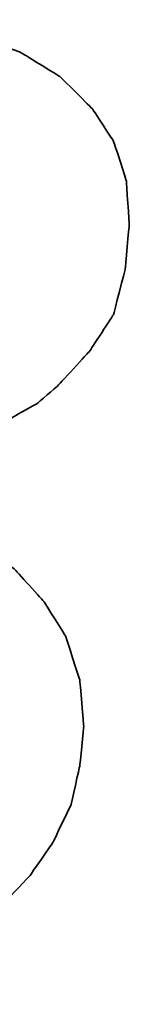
# Model space of a CAD drawing. Header units: millimetres. Extents: x -2774 to 3135, y -1571 to 860.
# Tile 445 of 625: x -692.479 to -691.958, y -866.959 to -862.287. Entities that reach past the tile are written whole.
import ezdxf

# ---------------------------------------------------------------- set-up
doc = ezdxf.new("R2010")
doc.units = ezdxf.units.MM
doc.layers.add('DIM', color=4, linetype='CONTINUOUS')
doc.layers.add('layer 1', color=7, linetype='CONTINUOUS')

# ---------------------------------------------------------------- blocks, each defined once
blk = doc.blocks.new('TBI MOTION logo(完整正式版)')
at = {"layer": 'layer 1', "color": 22, "lineweight": 35}
blk.add_open_spline([(-64.65375, -6.863749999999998), (-64.65375, -6.863749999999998), (-64.84375, -7.296249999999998), (-64.84375, -7.296249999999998), (-64.84375, -7.296249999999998), (-64.84375, -7.296249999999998), (-64.86875, -7.34375), (-64.86875, -7.34375), (-64.86875, -7.34375), (-64.86875, -7.34375), (-64.86875, -7.36875), (-64.86875, -7.36875), (-64.86875, -7.36875), (-64.86875, -7.36875), (-65.15375, -7.653749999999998), (-65.15375, -7.653749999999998), (-65.15375, -7.653749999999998), (-65.15375, -7.653749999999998), (-65.17875, -7.653749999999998), (-65.17875, -7.653749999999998), (-65.17875, -7.653749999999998), (-65.17875, -7.653749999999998), (-65.20375, -7.678749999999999), (-65.20375, -7.678749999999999), (-65.20375, -7.678749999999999), (-65.20375, -7.678749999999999), (-65.58875, -7.871249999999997), (-65.58875, -7.871249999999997), (-65.58875, -7.871249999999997), (-65.58875, -7.871249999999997), (-65.63375, -7.871249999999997), (-65.63375, -7.871249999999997), (-65.63375, -7.871249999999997), (-65.63375, -7.871249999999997), (-65.65875, -7.893749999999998), (-65.65875, -7.893749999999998), (-65.65875, -7.893749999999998), (-65.65875, -7.893749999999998), (-66.09375, -7.943749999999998), (-66.09375, -7.943749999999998), (-66.09375, -7.943749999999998), (-66.09375, -7.943749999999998), (-66.11375, -7.943749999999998), (-66.11375, -7.943749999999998), (-66.11375, -7.943749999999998), (-66.11375, -7.943749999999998), (-66.16375, -7.943749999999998), (-66.16375, -7.943749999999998), (-66.16375, -7.943749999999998), (-66.16375, -7.943749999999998), (-66.30875, -7.943749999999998), (-66.30875, -7.943749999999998), (-66.30875, -7.943749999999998), (-66.30875, -7.943749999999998), (-66.69375, -7.943749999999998), (-66.69375, -7.943749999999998), (-66.69375, -7.943749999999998), (-66.69375, -7.943749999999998), (-67.07375, -7.943749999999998), (-67.07375, -7.943749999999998), (-67.07375, -7.943749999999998), (-67.07375, -7.943749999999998), (-67.12375, -7.943749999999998), (-67.12375, -7.943749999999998), (-67.12375, -7.943749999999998), (-67.12375, -7.943749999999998), (-67.12375, -7.966249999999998), (-67.12375, -7.966249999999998), (-67.12375, -7.966249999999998), (-67.12375, -7.966249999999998), (-67.14875, -7.991249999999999), (-67.14875, -7.991249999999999), (-67.14875, -7.991249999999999), (-67.14875, -7.991249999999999), (-67.24375, -8.34875), (-67.24375, -8.34875), (-67.24375, -8.34875), (-67.24375, -8.34875), (-67.31374999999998, -8.68625), (-67.31374999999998, -8.68625), (-67.31374999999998, -8.68625), (-67.31374999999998, -8.68625), (-67.26875, -8.68625), (-67.26875, -8.68625), (-67.26875, -8.68625), (-67.26875, -8.68625), (-67.07375, -8.68625), (-67.07375, -8.68625), (-67.07375, -8.68625), (-67.07375, -8.68625), (-66.54875, -8.68625), (-66.54875, -8.68625), (-66.54875, -8.68625), (-66.54875, -8.68625), (-65.82625, -8.68625), (-65.82625, -8.68625), (-65.82625, -8.68625), (-65.82625, -8.68625), (-65.01375, -8.68625), (-65.01375, -8.68625), (-65.01375, -8.68625), (-65.01375, -8.68625), (-64.05375, -8.68625), (-64.05375, -8.68625), (-64.05375, -8.68625), (-64.05375, -8.68625), (-62.08375, -8.68625), (-62.08375, -8.68625), (-62.08375, -8.68625), (-62.08375, -8.68625), (-60.06875, -8.68625), (-60.06875, -8.68625), (-60.06875, -8.68625), (-60.06875, -8.68625), (-59.10875, -8.68625), (-59.10875, -8.68625), (-59.10875, -8.68625), (-59.10875, -8.68625), (-58.29375, -8.68625), (-58.29375, -8.68625), (-58.29375, -8.68625), (-58.29375, -8.68625), (-57.57374999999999, -8.68625), (-57.57374999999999, -8.68625), (-57.57374999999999, -8.68625), (-57.57374999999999, -8.68625), (-57.04875, -8.68625), (-57.04875, -8.68625), (-57.04875, -8.68625), (-57.04875, -8.68625), (-56.85375, -8.68625), (-56.85375, -8.68625), (-56.85375, -8.68625), (-56.85375, -8.68625), (-56.70875, -8.68625), (-56.70875, -8.68625), (-56.70875, -8.68625), (-56.70875, -8.68625), (-56.61375, -8.68625), (-56.61375, -8.68625), (-56.61375, -8.68625), (-56.61375, -8.68625), (-56.56875, -8.68625), (-56.56875, -8.68625), (-56.56875, -8.68625), (-56.56875, -8.68625), (-55.65375, -8.638749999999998), (-55.65375, -8.638749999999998), (-55.65375, -8.638749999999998), (-55.65375, -8.638749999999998), (-54.76874999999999, -8.51875), (-54.76874999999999, -8.51875), (-54.76874999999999, -8.51875), (-54.76874999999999, -8.51875), (-53.90375, -8.30375), (-53.90375, -8.30375), (-53.90375, -8.30375), (-53.90375, -8.30375), (-53.08875, -8.03875), (-53.08875, -8.03875), (-53.08875, -8.03875), (-53.08875, -8.03875), (-52.34375, -7.653749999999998), (-52.34375, -7.653749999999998), (-52.34375, -7.653749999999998), (-52.34375, -7.653749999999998), (-51.69875, -7.296249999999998), (-51.69875, -7.296249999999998), (-51.69875, -7.296249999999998), (-51.69875, -7.296249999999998), (-51.21875, -6.911249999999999), (-51.21875, -6.911249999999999), (-51.21875, -6.911249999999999), (-51.21875, -6.911249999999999), (-50.83375, -6.50375), (-50.83375, -6.50375), (-50.83375, -6.50375), (-50.83375, -6.50375), (-50.44875, -5.94875), (-50.44875, -5.94875), (-50.44875, -5.94875), (-50.44875, -5.94875), (-50.13875, -5.303749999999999), (-50.13875, -5.303749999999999), (-50.13875, -5.303749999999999), (-50.13875, -5.303749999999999), (-49.99375, -4.653749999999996), (-49.99375, -4.653749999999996), (-49.99375, -4.653749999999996), (-49.99375, -4.653749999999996), (-49.92375, -3.98375), (-49.92375, -3.98375), (-49.92375, -3.98375), (-49.92375, -3.98375), (-49.99375, -3.19374), (-49.99375, -3.19374), (-49.99375, -3.19374), (-49.99375, -3.19374), (-50.23374, -2.44874), (-50.23374, -2.44874), (-50.23374, -2.44874), (-50.23374, -2.44874), (-50.59375, -1.87374), (-50.59375, -1.87374), (-50.59375, -1.87374), (-50.59375, -1.87374), (-51.09875, -1.31874), (-51.09875, -1.31874), (-51.09875, -1.31874), (-51.09875, -1.31874), (-51.74375, -0.81875), (-51.74375, -0.81875), (-51.74375, -0.81875), (-51.74375, -0.81875), (-52.53875, -0.48125), (-52.53875, -0.48125), (-52.53875, -0.48125), (-52.53875, -0.48125), (-53.47375, -0.21875), (-53.47375, -0.21875), (-53.47375, -0.21875), (-53.47375, -0.21875), (-54.52875, -0.04874), (-54.52875, -0.04874), (-54.52875, -0.04874), (-54.52875, -0.04874), (-55.65375, 0.12125), (-55.65375, 0.12125), (-55.65375, 0.12125), (-55.65375, 0.12125), (-54.50375, 0.28624), (-54.50375, 0.28624), (-54.50375, 0.28624), (-54.50375, 0.28624), (-53.83375, 0.38124), (-53.83375, 0.38124), (-53.83375, 0.38124), (-53.83375, 0.38124), (-53.18375, 0.50125), (-53.18375, 0.50125), (-53.18375, 0.50125), (-53.18375, 0.50125), (-52.55875, 0.6687400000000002), (-52.55875, 0.6687400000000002), (-52.55875, 0.6687400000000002), (-52.55875, 0.6687400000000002), (-52.03375, 0.86124), (-52.03375, 0.86124), (-52.03375, 0.86124), (-52.03375, 0.86124), (-51.50374, 1.031239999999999), (-51.50374, 1.031239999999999), (-51.50374, 1.031239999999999), (-51.50374, 1.031239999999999), (-51.09875, 1.271249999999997), (-51.09875, 1.271249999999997), (-51.09875, 1.271249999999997), (-51.09875, 1.271249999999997), (-50.71374999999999, 1.48624), (-50.71374999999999, 1.48624), (-50.71374999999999, 1.48624), (-50.71374999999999, 1.48624), (-50.37625, 1.77625), (-50.37625, 1.77625), (-50.37625, 1.77625), (-50.37625, 1.77625), (-49.82375, 2.37625), (-49.82375, 2.37625), (-49.82375, 2.37625), (-49.82375, 2.37625), (-49.41875, 2.996249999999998), (-49.41875, 2.996249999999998), (-49.41875, 2.996249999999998), (-49.41875, 2.996249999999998), (-49.22375, 3.766249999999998), (-49.22375, 3.766249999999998), (-49.22375, 3.766249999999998), (-49.22375, 3.766249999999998), (-49.15375, 4.50874), (-49.15375, 4.50874), (-49.15375, 4.50874), (-49.15375, 4.50874), (-49.20374999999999, 5.251249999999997), (-49.20374999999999, 5.251249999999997), (-49.20374999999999, 5.251249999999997), (-49.20374999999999, 5.251249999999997), (-49.41875, 5.926249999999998), (-49.41875, 5.926249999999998), (-49.41875, 5.926249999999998), (-49.41875, 5.926249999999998), (-49.77875, 6.47625), (-49.77875, 6.47625), (-49.77875, 6.47625), (-49.77875, 6.47625), (-50.33125, 7.026239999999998), (-50.33125, 7.026239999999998), (-50.33125, 7.026239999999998), (-50.33125, 7.026239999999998), (-51.00125, 7.43625), (-51.00125, 7.43625), (-51.00125, 7.43625), (-51.00125, 7.43625), (-51.79375, 7.72625), (-51.79375, 7.72625), (-51.79375, 7.72625), (-51.79375, 7.72625), (-52.72874999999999, 7.891239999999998), (-52.72874999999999, 7.891239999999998), (-52.72874999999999, 7.891239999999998), (-52.72874999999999, 7.891239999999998), (-53.83375, 7.98625), (-53.83375, 7.98625), (-53.83375, 7.98625), (-53.83375, 7.98625), (-53.92875, 7.98625), (-53.92875, 7.98625), (-53.92875, 7.98625), (-53.92875, 7.98625), (-54.26375, 7.98625), (-54.26375, 7.98625), (-54.26375, 7.98625), (-54.26375, 7.98625), (-54.74375, 7.98625), (-54.74375, 7.98625), (-54.74375, 7.98625), (-54.74375, 7.98625), (-55.36875, 7.98625), (-55.36875, 7.98625), (-55.36875, 7.98625), (-55.36875, 7.98625), (-56.13375, 7.98625), (-56.13375, 7.98625), (-56.13375, 7.98625), (-56.13375, 7.98625), (-56.94874999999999, 7.98625), (-56.94874999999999, 7.98625), (-56.94874999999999, 7.98625), (-56.94874999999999, 7.98625), (-58.77625, 7.98625), (-58.77625, 7.98625), (-58.77625, 7.98625), (-58.77625, 7.98625), (-60.59875, 7.98625), (-60.59875, 7.98625), (-60.59875, 7.98625), (-60.59875, 7.98625), (-61.41375, 7.98625), (-61.41375, 7.98625), (-61.41375, 7.98625), (-61.41375, 7.98625), (-62.17875, 7.98625), (-62.17875, 7.98625), (-62.17875, 7.98625), (-62.17875, 7.98625), (-62.80375, 7.98625), (-62.80375, 7.98625), (-62.80375, 7.98625), (-62.80375, 7.98625), (-63.30625, 7.98625), (-63.30625, 7.98625), (-63.30625, 7.98625), (-63.30625, 7.98625), (-63.57375, 7.98625), (-63.57375, 7.98625), (-63.57375, 7.98625), (-63.57375, 7.98625), (-63.57375, 7.96375), (-63.57375, 7.96375), (-63.57375, 7.96375), (-63.57375, 7.96375), (-63.59875, 7.94125), (-63.59875, 7.94125), (-63.59875, 7.94125), (-63.59875, 7.94125), (-63.69375, 7.55625), (-63.69375, 7.55625), (-63.69375, 7.55625), (-63.69375, 7.55625), (-63.76375, 7.246239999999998), (-63.76375, 7.246239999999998), (-63.76375, 7.246239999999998), (-63.76375, 7.246239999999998), (-63.23875000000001, 7.246239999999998), (-63.23875000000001, 7.246239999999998), (-63.23875000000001, 7.246239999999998), (-63.23875000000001, 7.246239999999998), (-62.75875, 7.246239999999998), (-62.75875, 7.246239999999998), (-62.75875, 7.246239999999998), (-62.75875, 7.246239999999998), (-62.61124999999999, 7.246239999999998), (-62.61124999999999, 7.246239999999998), (-62.61124999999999, 7.246239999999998), (-62.61124999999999, 7.246239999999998), (-62.56624999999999, 7.246239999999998), (-62.56624999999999, 7.246239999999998), (-62.56624999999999, 7.246239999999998), (-62.56624999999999, 7.246239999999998), (-62.22875, 7.246239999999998), (-62.22875, 7.246239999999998), (-62.22875, 7.246239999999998), (-62.22875, 7.246239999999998), (-62.20375, 7.246239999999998), (-62.20375, 7.246239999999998), (-62.20375, 7.246239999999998), (-62.20375, 7.246239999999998), (-62.17875, 7.21875), (-62.17875, 7.21875), (-62.17875, 7.21875), (-62.17875, 7.21875), (-61.96374999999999, 7.171249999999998), (-61.96374999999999, 7.171249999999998), (-61.96374999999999, 7.171249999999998), (-61.96374999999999, 7.171249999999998), (-61.72375, 7.126239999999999), (-61.72375, 7.126239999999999), (-61.72375, 7.126239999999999), (-61.72375, 7.126239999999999), (-61.70374999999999, 7.126239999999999), (-61.70374999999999, 7.126239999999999), (-61.70374999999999, 7.126239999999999), (-61.70374999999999, 7.126239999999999), (-61.55875, 7.076239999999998), (-61.55875, 7.076239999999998), (-61.55875, 7.076239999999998), (-61.55875, 7.076239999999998), (-61.50875, 7.076239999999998), (-61.50875, 7.076239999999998), (-61.50875, 7.076239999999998), (-61.50875, 7.076239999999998), (-61.48375, 7.026239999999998), (-61.48375, 7.026239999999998), (-61.48375, 7.026239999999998), (-61.48375, 7.026239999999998), (-61.31875, 6.83375), (-61.31875, 6.83375), (-61.31875, 6.83375), (-61.31875, 6.83375), (-61.29375, 6.81125), (-61.29375, 6.81125), (-61.29375, 6.81125), (-61.29375, 6.81125), (-61.29375, 6.786249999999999), (-61.29375, 6.786249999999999), (-61.29375, 6.786249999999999), (-61.29375, 6.786249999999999), (-61.19875, 6.50124), (-61.19875, 6.50124), (-61.19875, 6.50124), (-61.19875, 6.50124), (-61.17375, 6.45124), (-61.17375, 6.45124), (-61.17375, 6.45124), (-61.17375, 6.45124), (-61.19875, 6.40625), (-61.19875, 6.40625), (-61.19875, 6.40625), (-61.19875, 6.40625), (-61.26875, 5.99624), (-61.26875, 5.99624), (-61.26875, 5.99624), (-61.26875, 5.99624), (-61.26875, 5.85125), (-61.26875, 5.85125), (-61.26875, 5.85125), (-61.26875, 5.85125), (-61.26875, 5.826249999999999), (-61.26875, 5.826249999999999), (-61.26875, 5.826249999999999), (-61.26875, 5.826249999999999), (-61.29375, 5.80625), (-61.29375, 5.80625), (-61.29375, 5.80625), (-61.29375, 5.80625), (-61.34125, 5.661249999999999), (-61.34125, 5.661249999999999), (-61.34125, 5.661249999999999), (-61.34125, 5.661249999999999), (-61.41375, 5.44625), (-61.41375, 5.44625), (-61.41375, 5.44625), (-61.41375, 5.44625), (-61.48375, 5.15625), (-61.48375, 5.15625), (-61.48375, 5.15625), (-61.48375, 5.15625), (-61.58375, 4.82124), (-61.58375, 4.82124), (-61.58375, 4.82124), (-61.58375, 4.82124), (-61.79875, 4.00375), (-61.79875, 4.00375), (-61.79875, 4.00375), (-61.79875, 4.00375), (-62.05875, 2.996249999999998), (-62.05875, 2.996249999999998), (-62.05875, 2.996249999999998), (-62.05875, 2.996249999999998), (-62.34875, 1.916249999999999), (-62.34875, 1.916249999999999), (-62.34875, 1.916249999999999), (-62.34875, 1.916249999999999), (-62.97375, -0.4112399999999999), (-62.97375, -0.4112399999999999), (-62.97375, -0.4112399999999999), (-62.97375, -0.4112399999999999), (-63.59875, -2.75875), (-63.59875, -2.75875), (-63.59875, -2.75875), (-63.59875, -2.75875), (-63.88374999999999, -3.863739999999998), (-63.88374999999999, -3.863739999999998), (-63.88374999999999, -3.863739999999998), (-63.88374999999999, -3.863739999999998), (-64.14875, -4.823739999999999), (-64.14875, -4.823739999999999), (-64.14875, -4.823739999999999), (-64.14875, -4.823739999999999), (-64.36375, -5.64125), (-64.36375, -5.64125), (-64.36375, -5.64125), (-64.36375, -5.64125), (-64.43625, -5.97625), (-64.43625, -5.97625), (-64.43625, -5.97625), (-64.43625, -5.97625), (-64.50875, -6.286249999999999), (-64.50875, -6.286249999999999), (-64.50875, -6.286249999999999), (-64.50875, -6.286249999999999), (-64.50875, -6.308749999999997), (-64.50875, -6.308749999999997), (-64.50875, -6.308749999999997), (-64.50875, -6.308749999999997), (-64.57875, -6.50375), (-64.57875, -6.50375), (-64.57875, -6.50375), (-64.57875, -6.50375), (-64.62875, -6.69625), (-64.62875, -6.69625), (-64.62875, -6.69625), (-64.62875, -6.69625), (-64.62875, -6.768749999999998), (-64.62875, -6.768749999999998), (-64.62875, -6.768749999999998), (-64.62875, -6.768749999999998), (-64.62875, -6.813749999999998), (-64.62875, -6.813749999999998), (-64.62875, -6.813749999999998), (-64.62875, -6.813749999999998), (-64.62875, -6.83875), (-64.62875, -6.83875), (-64.62875, -6.83875), (-64.62875, -6.83875), (-64.65375, -6.863749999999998), (-64.65375, -6.863749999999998)], degree=3, knots=[0, 0, 0, 0, 0.0071942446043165, 0.0071942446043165, 0.0071942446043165, 0.0071942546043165, 0.0143884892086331, 0.0143884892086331, 0.0143884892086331, 0.0143884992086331, 0.0215827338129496, 0.0215827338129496, 0.0215827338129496, 0.0215827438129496, 0.0287769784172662, 0.0287769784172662, 0.0287769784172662, 0.0287769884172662, 0.0359712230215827, 0.0359712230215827, 0.0359712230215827, 0.0359712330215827, 0.0431654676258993, 0.0431654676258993, 0.0431654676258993, 0.0431654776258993, 0.0503597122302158, 0.0503597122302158, 0.0503597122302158, 0.0503597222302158, 0.0575539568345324, 0.0575539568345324, 0.0575539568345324, 0.0575539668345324, 0.0647482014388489, 0.0647482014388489, 0.0647482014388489, 0.0647482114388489, 0.0719424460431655, 0.0719424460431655, 0.0719424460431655, 0.0719424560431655, 0.079136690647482, 0.079136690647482, 0.079136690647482, 0.079136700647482, 0.0863309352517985, 0.0863309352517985, 0.0863309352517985, 0.0863309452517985, 0.0935251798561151, 0.0935251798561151, 0.0935251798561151, 0.0935251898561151, 0.1007194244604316, 0.1007194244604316, 0.1007194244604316, 0.1007194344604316, 0.1079136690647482, 0.1079136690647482, 0.1079136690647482, 0.1079136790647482, 0.1151079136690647, 0.1151079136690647, 0.1151079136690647, 0.1151079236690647, 0.1223021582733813, 0.1223021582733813, 0.1223021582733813, 0.1223021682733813, 0.1294964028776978, 0.1294964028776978, 0.1294964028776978, 0.1294964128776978, 0.1366906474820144, 0.1366906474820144, 0.1366906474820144, 0.1366906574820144, 0.1438848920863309, 0.1438848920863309, 0.1438848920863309, 0.1438849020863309, 0.1510791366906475, 0.1510791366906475, 0.1510791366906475, 0.1510791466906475, 0.158273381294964, 0.158273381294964, 0.158273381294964, 0.158273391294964, 0.1654676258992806, 0.1654676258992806, 0.1654676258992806, 0.1654676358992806, 0.1726618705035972, 0.1726618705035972, 0.1726618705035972, 0.1726618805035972, 0.1798561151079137, 0.1798561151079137, 0.1798561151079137, 0.1798561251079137, 0.1870503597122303, 0.1870503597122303, 0.1870503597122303, 0.1870503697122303, 0.1942446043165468, 0.1942446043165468, 0.1942446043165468, 0.1942446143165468, 0.2014388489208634, 0.2014388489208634, 0.2014388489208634, 0.2014388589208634, 0.2086330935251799, 0.2086330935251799, 0.2086330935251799, 0.2086331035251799, 0.2158273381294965, 0.2158273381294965, 0.2158273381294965, 0.2158273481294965, 0.2230215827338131, 0.2230215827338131, 0.2230215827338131, 0.2230215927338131, 0.2302158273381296, 0.2302158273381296, 0.2302158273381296, 0.2302158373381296, 0.2374100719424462, 0.2374100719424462, 0.2374100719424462, 0.2374100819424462, 0.2446043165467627, 0.2446043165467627, 0.2446043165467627, 0.2446043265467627, 0.2517985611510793, 0.2517985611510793, 0.2517985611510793, 0.2517985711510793, 0.2589928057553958, 0.2589928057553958, 0.2589928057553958, 0.2589928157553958, 0.2661870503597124, 0.2661870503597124, 0.2661870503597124, 0.2661870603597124, 0.273381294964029, 0.273381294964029, 0.273381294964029, 0.273381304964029, 0.2805755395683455, 0.2805755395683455, 0.2805755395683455, 0.2805755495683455, 0.2877697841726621, 0.2877697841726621, 0.2877697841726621, 0.2877697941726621, 0.2949640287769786, 0.2949640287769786, 0.2949640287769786, 0.2949640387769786, 0.3021582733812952, 0.3021582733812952, 0.3021582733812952, 0.3021582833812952, 0.3093525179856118, 0.3093525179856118, 0.3093525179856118, 0.3093525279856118, 0.3165467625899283, 0.3165467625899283, 0.3165467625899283, 0.3165467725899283, 0.3237410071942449, 0.3237410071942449, 0.3237410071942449, 0.3237410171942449, 0.3309352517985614, 0.3309352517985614, 0.3309352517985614, 0.3309352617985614, 0.338129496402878, 0.338129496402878, 0.338129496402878, 0.338129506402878, 0.3453237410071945, 0.3453237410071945, 0.3453237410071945, 0.3453237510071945, 0.3525179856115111, 0.3525179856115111, 0.3525179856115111, 0.3525179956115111, 0.3597122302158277, 0.3597122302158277, 0.3597122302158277, 0.3597122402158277, 0.3669064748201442, 0.3669064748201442, 0.3669064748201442, 0.3669064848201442, 0.3741007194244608, 0.3741007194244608, 0.3741007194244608, 0.3741007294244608, 0.3812949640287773, 0.3812949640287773, 0.3812949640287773, 0.3812949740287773, 0.3884892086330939, 0.3884892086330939, 0.3884892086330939, 0.3884892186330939, 0.3956834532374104, 0.3956834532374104, 0.3956834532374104, 0.3956834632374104, 0.4028776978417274, 0.4028776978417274, 0.4028776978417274, 0.4028777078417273, 0.4100719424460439, 0.4100719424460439, 0.4100719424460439, 0.4100719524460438, 0.4172661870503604, 0.4172661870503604, 0.4172661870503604, 0.4172661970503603, 0.4244604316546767, 0.4244604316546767, 0.4244604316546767, 0.4244604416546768, 0.4316546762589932, 0.4316546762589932, 0.4316546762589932, 0.4316546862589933, 0.4388489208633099, 0.4388489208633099, 0.4388489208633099, 0.4388489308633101, 0.4460431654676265, 0.4460431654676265, 0.4460431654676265, 0.4460431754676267, 0.453237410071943, 0.453237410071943, 0.453237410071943, 0.4532374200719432, 0.4604316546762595, 0.4604316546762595, 0.4604316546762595, 0.4604316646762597, 0.467625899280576, 0.467625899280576, 0.467625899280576, 0.467625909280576, 0.4748201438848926, 0.4748201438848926, 0.4748201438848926, 0.4748201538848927, 0.4820143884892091, 0.4820143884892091, 0.4820143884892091, 0.4820143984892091, 0.4892086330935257, 0.4892086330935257, 0.4892086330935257, 0.4892086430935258, 0.4964028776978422, 0.4964028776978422, 0.4964028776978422, 0.4964028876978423, 0.5035971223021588, 0.5035971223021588, 0.5035971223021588, 0.5035971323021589, 0.5107913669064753, 0.5107913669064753, 0.5107913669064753, 0.5107913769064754, 0.5179856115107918, 0.5179856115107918, 0.5179856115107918, 0.5179856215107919, 0.5251798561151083, 0.5251798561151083, 0.5251798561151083, 0.5251798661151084, 0.5323741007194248, 0.5323741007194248, 0.5323741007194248, 0.5323741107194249, 0.5395683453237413, 0.5395683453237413, 0.5395683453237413, 0.5395683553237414, 0.5467625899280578, 0.5467625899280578, 0.5467625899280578, 0.5467625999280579, 0.5539568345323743, 0.5539568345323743, 0.5539568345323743, 0.5539568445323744, 0.5611510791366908, 0.5611510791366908, 0.5611510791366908, 0.5611510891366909, 0.5683453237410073, 0.5683453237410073, 0.5683453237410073, 0.5683453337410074, 0.5755395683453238, 0.5755395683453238, 0.5755395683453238, 0.5755395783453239, 0.5827338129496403, 0.5827338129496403, 0.5827338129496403, 0.5827338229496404, 0.5899280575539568, 0.5899280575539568, 0.5899280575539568, 0.5899280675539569, 0.5971223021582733, 0.5971223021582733, 0.5971223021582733, 0.5971223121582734, 0.60431654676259, 0.60431654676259, 0.60431654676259, 0.6043165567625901, 0.6115107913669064, 0.6115107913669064, 0.6115107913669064, 0.6115108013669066, 0.618705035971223, 0.618705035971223, 0.618705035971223, 0.6187050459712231, 0.6258992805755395, 0.6258992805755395, 0.6258992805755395, 0.6258992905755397, 0.633093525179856, 0.633093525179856, 0.633093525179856, 0.6330935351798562, 0.6402877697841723, 0.6402877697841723, 0.6402877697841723, 0.6402877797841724, 0.6474820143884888, 0.6474820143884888, 0.6474820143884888, 0.6474820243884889, 0.6546762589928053, 0.6546762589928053, 0.6546762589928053, 0.6546762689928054, 0.6618705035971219, 0.6618705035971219, 0.6618705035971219, 0.6618705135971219, 0.6690647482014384, 0.6690647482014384, 0.6690647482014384, 0.6690647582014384, 0.6762589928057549, 0.6762589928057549, 0.6762589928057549, 0.6762590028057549, 0.6834532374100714, 0.6834532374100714, 0.6834532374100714, 0.6834532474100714, 0.6906474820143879, 0.6906474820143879, 0.6906474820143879, 0.6906474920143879, 0.6978417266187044, 0.6978417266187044, 0.6978417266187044, 0.6978417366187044, 0.7050359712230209, 0.7050359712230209, 0.7050359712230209, 0.7050359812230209, 0.7122302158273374, 0.7122302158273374, 0.7122302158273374, 0.7122302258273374, 0.7194244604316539, 0.7194244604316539, 0.7194244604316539, 0.7194244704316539, 0.7266187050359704, 0.7266187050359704, 0.7266187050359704, 0.7266187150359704, 0.7338129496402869, 0.7338129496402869, 0.7338129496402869, 0.7338129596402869, 0.7410071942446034, 0.7410071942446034, 0.7410071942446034, 0.7410072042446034, 0.7482014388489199, 0.7482014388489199, 0.7482014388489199, 0.7482014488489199, 0.7553956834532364, 0.7553956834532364, 0.7553956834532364, 0.7553956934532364, 0.7625899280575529, 0.7625899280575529, 0.7625899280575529, 0.7625899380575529, 0.7697841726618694, 0.7697841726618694, 0.7697841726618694, 0.7697841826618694, 0.7769784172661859, 0.7769784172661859, 0.7769784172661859, 0.7769784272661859, 0.7841726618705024, 0.7841726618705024, 0.7841726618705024, 0.7841726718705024, 0.7913669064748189, 0.7913669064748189, 0.7913669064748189, 0.7913669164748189, 0.7985611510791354, 0.7985611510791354, 0.7985611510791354, 0.7985611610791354, 0.8057553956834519, 0.8057553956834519, 0.8057553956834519, 0.8057554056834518, 0.8129496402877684, 0.8129496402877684, 0.8129496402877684, 0.8129496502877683, 0.8201438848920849, 0.8201438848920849, 0.8201438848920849, 0.820143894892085, 0.8273381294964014, 0.8273381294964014, 0.8273381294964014, 0.8273381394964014, 0.8345323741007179, 0.8345323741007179, 0.8345323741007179, 0.834532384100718, 0.8417266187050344, 0.8417266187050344, 0.8417266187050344, 0.8417266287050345, 0.8489208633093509, 0.8489208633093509, 0.8489208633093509, 0.848920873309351, 0.8561151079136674, 0.8561151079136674, 0.8561151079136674, 0.8561151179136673, 0.8633093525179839, 0.8633093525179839, 0.8633093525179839, 0.8633093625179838, 0.8705035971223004, 0.8705035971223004, 0.8705035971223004, 0.8705036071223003, 0.8776978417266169, 0.8776978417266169, 0.8776978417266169, 0.8776978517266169, 0.8848920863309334, 0.8848920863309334, 0.8848920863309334, 0.8848920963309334, 0.8920863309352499, 0.8920863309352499, 0.8920863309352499, 0.8920863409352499, 0.8992805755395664, 0.8992805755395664, 0.8992805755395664, 0.8992805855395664, 0.9064748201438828, 0.9064748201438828, 0.9064748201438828, 0.9064748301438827, 0.9136690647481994, 0.9136690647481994, 0.9136690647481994, 0.9136690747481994, 0.920863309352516, 0.920863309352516, 0.920863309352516, 0.920863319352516, 0.9280575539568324, 0.9280575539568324, 0.9280575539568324, 0.9280575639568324, 0.9352517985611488, 0.9352517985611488, 0.9352517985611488, 0.9352518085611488, 0.9424460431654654, 0.9424460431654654, 0.9424460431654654, 0.9424460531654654, 0.949640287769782, 0.949640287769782, 0.949640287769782, 0.949640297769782, 0.9568345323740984, 0.9568345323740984, 0.9568345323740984, 0.9568345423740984, 0.9640287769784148, 0.9640287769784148, 0.9640287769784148, 0.9640287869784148, 0.9712230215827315, 0.9712230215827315, 0.9712230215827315, 0.9712230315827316, 0.9784172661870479, 0.9784172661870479, 0.9784172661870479, 0.978417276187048, 0.9856115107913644, 0.9856115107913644, 0.9856115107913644, 0.9856115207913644, 0.9928057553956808, 0.9928057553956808, 0.9928057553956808, 0.9928057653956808, 1, 1, 1, 1], dxfattribs=at)

msp = doc.modelspace()

# ---------------------------------------------------------------- block references
at = {"layer": 'DIM', "color": 7, "xscale": 0.2802190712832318, "yscale": 0.2802190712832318, "zscale": 0.2802190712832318}
msp.add_blockref('TBI MOTION logo(完整正式版)', (-678.1846510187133, -864.5249034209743), dxfattribs=at)

doc.saveas('drawing.dxf')
